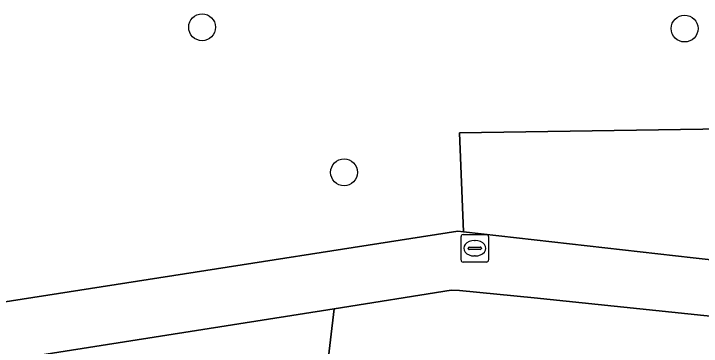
# Model space of a CAD drawing. Extents: x 162026 to 163502, y 387295 to 388169.
# Drawn here: x 162392.88 to 162417.93, y 387513.04 to 387525.13 of the extents above; entities that cross this region are included whole.
import ezdxf

# ---------------------------------------------------------------- set-up
doc = ezdxf.new("R2010")
doc.units = 0
for name, color, linetype in [('IMGEO_Boom', 7, 'Continuous'), ('IMGEO_Brandkraan', 7, 'Continuous'), ('IMGEO_Erf', 7, 'Continuous'), ('IMGEO_Groenvoorziening', 7, 'Continuous'), ('IMGEO_Voetpad_open', 7, 'Continuous')]:
    doc.layers.add(name, color=color, linetype=linetype)

msp = doc.modelspace()

# ---------------------------------------------------------------- linework, layer by layer
at = {"layer": 'IMGEO_Boom'}
for centre in [(162399.745, 387524.643), (162417.321, 387524.595), (162404.917, 387519.365)]:
    msp.add_circle(centre, 0.489, dxfattribs=at)
at = {"layer": 'IMGEO_Brandkraan'}
for p, q in [((162409.252, 387517.104), (162410.104, 387517.104)), ((162409.177, 387516.178), (162409.177, 387517.03)), ((162409.665, 387516.884), (162409.69, 387516.884)), ((162410.178, 387517.03), (162410.178, 387516.178)), ((162409.436, 387516.598), (162409.436, 387516.61)), ((162409.874, 387516.561), (162409.476, 387516.561)), ((162409.479, 387516.647), (162409.877, 387516.647)), ((162409.92, 387516.61), (162409.92, 387516.598)), ((162409.688, 387516.324), (162409.663, 387516.324)), ((162410.104, 387516.104), (162409.252, 387516.104))]:
    msp.add_line(p, q, dxfattribs=at)
for points in [[(162409.252, 387517.104), (162410.104, 387517.104)], [(162409.177, 387516.178), (162409.177, 387517.03)], [(162410.178, 387517.03), (162410.178, 387516.178)], [(162410.104, 387516.104), (162409.252, 387516.104)]]:
    msp.add_lwpolyline(points, dxfattribs=at)
for centre, radius, start, end in [((162409.254, 387517.028), 0.0765, 91.552, 178.448), ((162409.254, 387517.028), 0.0765, 91.552, 178.448), ((162410.102, 387517.028), 0.0765, 1.552, 88.448), ((162410.102, 387517.028), 0.0765, 1.552, 88.448), ((162409.476, 387516.607), 0.0403, 85.8775, 175.7526), ((162409.473, 387516.597), 0.0366, 178.938, 274.7102), ((162409.877, 387516.604), 0.043, 264.8664, 352.4533), ((162409.881, 387516.609), 0.0386, 1.7309, 96.639), ((162409.254, 387516.18), 0.0765, 181.552, 268.448), ((162409.254, 387516.18), 0.0765, 181.552, 268.448), ((162410.102, 387516.18), 0.0765, 271.552, 358.448), ((162410.102, 387516.18), 0.0765, 271.552, 358.448)]:
    msp.add_arc(centre, radius, start, end, dxfattribs=at)
for centre, major_axis, ratio, start_param, end_param in [((162409.664, 387516.604), (-0.387, 0.002), 0.722429, 4.712389, 7.853982), ((162409.689, 387516.604), (-0.39, 0.002), 0.717154, 1.570796, 4.712389)]:
    msp.add_ellipse(centre, major_axis=major_axis, ratio=ratio, start_param=start_param, end_param=end_param, dxfattribs=at)
at = {"layer": 'IMGEO_Erf'}
msp.add_lwpolyline([(162442.75, 387511.59), (162411.844, 387514.804), (162409.124, 387515.071), (162408.822, 387515.078), (162404.551, 387514.406), (162403.028, 387501.478)], dxfattribs=at)
at = {"layer": 'IMGEO_Groenvoorziening'}
msp.add_lwpolyline([(162385.709, 387513.59), (162409.055, 387517.23), (162409.261, 387517.207), (162409.118, 387520.803), (162428.452, 387521.091), (162428.602, 387519.976), (162428.69, 387521.31), (162429.3, 387521.941), (162429.096, 387521.915)], dxfattribs=at)
for points in [[(162428.602, 387519.976), (162428.452, 387521.091), (162409.118, 387520.803), (162409.261, 387517.207), (162409.267, 387517.206), (162417.635, 387516.253), (162428.278, 387515.065), (162429.278, 387514.953)], [(162404.551, 387514.406), (162385.791, 387511.457), (162385.309, 387507.39), (162385.183, 387506.312), (162384.868, 387503.561), (162403.028, 387501.478)]]:
    msp.add_lwpolyline(points, close=True, dxfattribs=at)
at = {"layer": 'IMGEO_Voetpad_open'}
for points in [[(162383.865, 387511.154), (162385.791, 387511.457), (162404.551, 387514.406), (162408.822, 387515.078), (162409.124, 387515.071), (162411.844, 387514.804), (162442.75, 387511.59), (162443.453, 387517.421), (162480.419, 387513.193), (162481.197, 387519.204), (162500, 387517.178), (162518.432, 387515.192)], [(162417.635, 387516.253), (162409.267, 387517.206), (162409.261, 387517.207), (162409.055, 387517.23), (162385.709, 387513.59)], [(162439.484, 387513.798), (162434.303, 387514.393), (162429.278, 387514.953), (162428.278, 387515.065), (162417.635, 387516.253)]]:
    msp.add_lwpolyline(points, dxfattribs=at)

doc.saveas('drawing.dxf')
